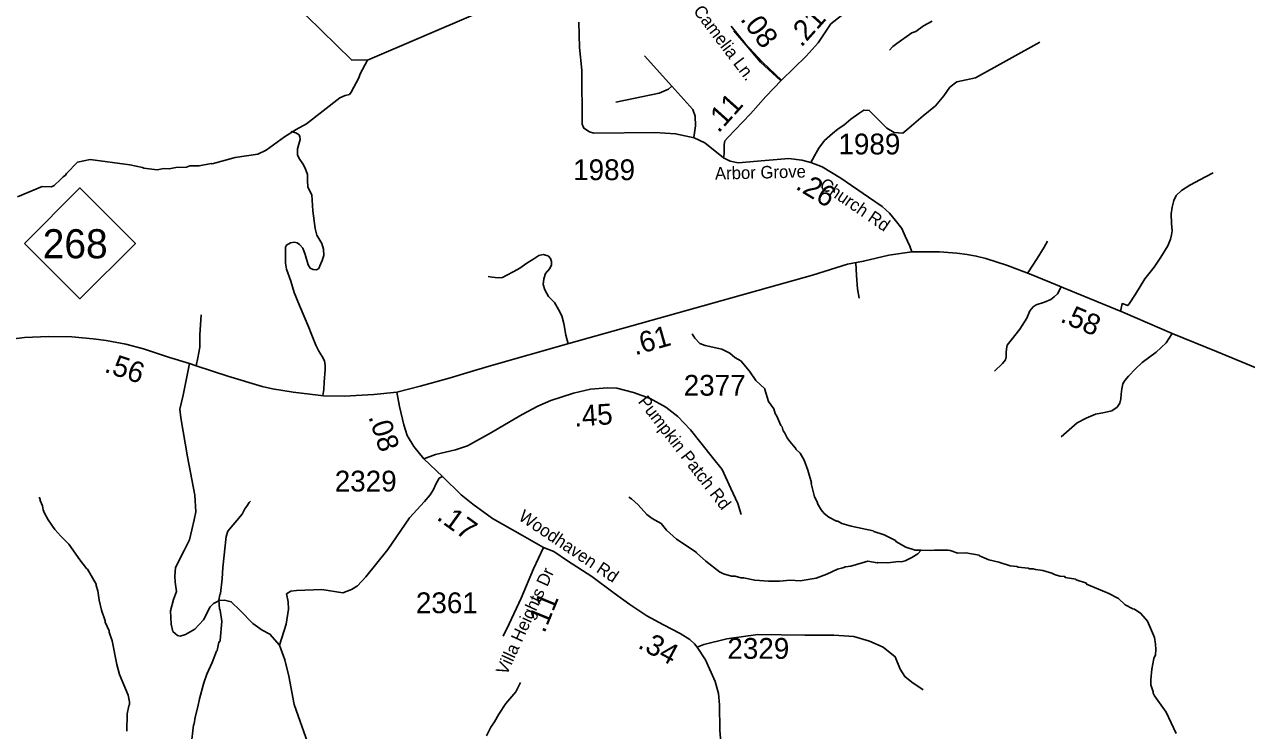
# Model space of a CAD drawing. Extents: x 1248224 to 1454986, y 825081 to 985870.
# Drawn here: x 1394113 to 1401454, y 899785 to 904029 of the extents above; entities that cross this region are included whole.
import ezdxf

# ---------------------------------------------------------------- set-up
doc = ezdxf.new("R2010")
doc.units = 0
for name, color, linetype in [('Exist Hydrographic Creek Single Shore', 7, 'Continuous'), ('Exist Hydrographic Misc Water Feature', 7, 'Continuous'), ('Exist Road Non-System Type 51', 7, 'Continuous'), ('Exist Road Primary NC Attributed', 7, 'Continuous'), ('Exist Road Primary NC Mileage Hundredths English Label', 7, 'Continuous'), ('Exist Road Primary NC Shield CELL', 7, 'Continuous'), ('Exist Road Primary NC Shield Number Label', 7, 'Continuous'), ('Exist Road Secondary Mileage Hundredths English Label', 7, 'Continuous'), ('Exist Road Secondary Type 51 Attributed', 7, 'Continuous'), ('Exist Road Secondary Type 51 Label', 7, 'Continuous'), ('Exist Road Secondary Type 51 Number Label', 7, 'Continuous')]:
    doc.layers.add(name, color=color, linetype=linetype)

msp = doc.modelspace()

# ---------------------------------------------------------------- linework, layer by layer
at = {"layer": 'Exist Hydrographic Creek Single Shore'}
msp.add_lwpolyline([(1399958.8, 905136.2), (1399778.5, 905138.4), (1399641.1, 905094.3), (1399470, 905071), (1399234.9, 904950), (1397685.5, 904397), (1396823.9, 904092.5), (1396173, 903813.4), (1396076.9, 903815.3), (1395806.9, 904080.2), (1395616.9, 904569.8), (1395480.8, 904871.3), (1395134.8, 905446.2), (1394987.9, 905606.7), (1394814.8, 905692.3), (1394499.9, 905800.4), (1394262.8, 906031.8), (1394047.8, 906502.2), (1393899.8, 907020.6), (1393818.8, 907114.1), (1393832.8, 907180.6)], dxfattribs=at)
at = {"layer": 'Exist Hydrographic Misc Water Feature'}
for points in [[(1399309.5, 903873.8), (1399329.9, 903895.3), (1399354.3, 903914.8), (1399443.7, 903978.8), (1399467.9, 903986.3), (1399514.6, 904021.1), (1399565.7, 904048.9)], [(1394071.7, 902992.2), (1394219.1, 903054.6), (1394275, 903053.4), (1394291.2, 903061), (1394330, 903096.1), (1394344.4, 903113.8), (1394358.6, 903123.5), (1394364.8, 903133.3), (1394432.3, 903201.8), (1394506.7, 903216.2), (1394746, 903184.9), (1394821.6, 903169.2), (1394829.5, 903165), (1394909.4, 903155.3), (1394949.5, 903162.5), (1394981.5, 903161.7), (1395021.6, 903168.8), (1395085.7, 903171.4), (1395105.9, 903179), (1395161.9, 903178.2), (1395234.2, 903192.1), (1395240.1, 903190.9), (1395378.9, 903228.9), (1395515.4, 903249.9), (1395564, 903272.8), (1395675.8, 903354.3), (1395744.3, 903396.7), (1395807.4, 903431.3), (1396006.8, 903586.8), (1396039.2, 903602.1), (1396065.3, 903607.5), (1396075.6, 903621.3), (1396121.4, 903708.2), (1396130.1, 903732), (1396173, 903813.4)], [(1398124.3, 902169), (1398139.7, 902142.6), (1398171, 902112), (1398202.7, 902099.3), (1398302.3, 902077.1), (1398349.7, 902052.1), (1398381.2, 902027.4), (1398416.8, 902006.6), (1398467.4, 901945.6), (1398506.6, 901887.9), (1398561.1, 901839.6), (1398560.1, 901834.7), (1398583.5, 901763.1), (1398614.5, 901718.4), (1398621.8, 901690.3), (1398633.5, 901674), (1398656.3, 901617.6), (1398664.1, 901609.4), (1398671.6, 901585.2), (1398679.5, 901577.1), (1398694.7, 901544.8), (1398710.2, 901522.5), (1398745.4, 901481.7), (1398749.2, 901473.7), (1398772.7, 901451.1), (1398795.8, 901410.6), (1398818.5, 901350.1), (1398840.8, 901273.7), (1398839.4, 901270.1), (1398859, 901189.4), (1398874.4, 901159), (1398878.1, 901145), (1398899.3, 901110.5), (1398916.9, 901090.1), (1398944.4, 901067.6), (1398991.9, 901042.5), (1398999.9, 901042.3), (1399023.5, 901029.8), (1399079.2, 901012.6), (1399210.7, 900985.7), (1399214.5, 900981.6), (1399278.1, 900960.2), (1399345.4, 900926.8), (1399348.1, 900921.2), (1399408.5, 900887.4), (1399464.1, 900868.2), (1399500.2, 900868.1)], [(1394202.5, 901188.1), (1394202.4, 901182.1), (1394208.2, 901176), (1394208.1, 901168), (1394221.3, 901135.7), (1394224.8, 901111.6), (1394232.4, 901091.5), (1394255.6, 901051), (1394296.3, 900994.1), (1394331.4, 900953.4), (1394380.3, 900904.3), (1394445.8, 900810), (1394485.2, 900758.1), (1394490.8, 900755.3), (1394543.2, 900664.9), (1394542.9, 900656.9), (1394554.3, 900624.7), (1394561.1, 900568.6), (1394575.8, 900508.3), (1394598.3, 900443.8), (1394598.2, 900435.9), (1394621.1, 900383.4), (1394620.9, 900375.4), (1394639.7, 900323), (1394668.1, 900181.4), (1394683.4, 900122.2), (1394736.6, 899997.1), (1394743.8, 899956.9), (1394743.5, 899940.9), (1394739.3, 899933), (1394730.3, 899885.2), (1394728, 899781.4)], [(1397742.9, 901188), (1397758.7, 901177.7), (1397799.9, 901140.8), (1397852.6, 901083.6), (1397884.1, 901058.9), (1397937.5, 901029.8), (1397970.6, 900989.1), (1398029.4, 900935.8), (1398147.8, 900857.3), (1398149.9, 900852.2), (1398206.5, 900802), (1398289.1, 900738.2), (1398312.9, 900725.7), (1398360.6, 900712.6), (1398382.5, 900712.2), (1398416.4, 900703.4), (1398432.4, 900703.1), (1398500.1, 900689.5), (1398582.3, 900683.2), (1398648, 900682.4), (1398712.2, 900689.3), (1398772, 900685.5), (1398868.4, 900701.4), (1398932.9, 900724), (1398997.6, 900754.5), (1399029.8, 900761.8), (1399045.9, 900769.5), (1399078, 900772.8), (1399178.7, 900802.5), (1399234.4, 900793.3), (1399239.3, 900795.2), (1399298.4, 900791.9), (1399362.6, 900800.5), (1399378.6, 900798.1), (1399402.8, 900805.6), (1399443.2, 900824.7), (1399479.6, 900845.9), (1399500.2, 900868.1)], [(1395470.1, 901164.1), (1395462, 901156.3), (1395449.4, 901132.7), (1395437.1, 901116.9), (1395420.4, 901085.3), (1395334.1, 900983.3), (1395325.4, 900951.5), (1395304.1, 900764.5), (1395299.9, 900695.8), (1395290.1, 900608.4), (1395285.9, 900600.5), (1395281.1, 900568.7), (1395284, 900516.7), (1395287.8, 900508.6), (1395298.4, 900440.4), (1395287.9, 900328.6), (1395285.8, 900318.7), (1395279.7, 900316.9), (1395270.6, 900265.1), (1395266.9, 900262.1), (1395240.9, 900193.8), (1395208.3, 900123.5), (1395190.3, 900071), (1395164.3, 899975.6), (1395155.2, 899927.9), (1395137.8, 899864.3), (1395133, 899824.4), (1395128.8, 899816.5), (1395114.2, 899696.9)], [(1399500.2, 900868.1), (1399556.1, 900866.2), (1399580.2, 900869.7), (1399660.1, 900869.9), (1399674.1, 900867.5), (1399719.8, 900850.6), (1399767.8, 900853.5), (1399847.5, 900839.7), (1399851, 900835.6), (1399906.9, 900810.5), (1399966.6, 900797.2), (1400034.1, 900775.7), (1400074, 900770.8), (1400081.9, 900766.6), (1400141.9, 900761.3), (1400149.8, 900757.1), (1400171.7, 900756.7), (1400185.7, 900752.4), (1400229.6, 900747.4), (1400285.2, 900730.1), (1400301, 900721.8), (1400332.8, 900713.1), (1400362.7, 900710.5), (1400364.7, 900704.4), (1400428.5, 900695.1), (1400431, 900691.4), (1400491.9, 900669.6), (1400493.8, 900664.4), (1400612.8, 900614.9)], [(1400612.8, 900614.9), (1400622.6, 900610.8), (1400685.9, 900577.4), (1400725.2, 900540.6), (1400770.6, 900515.6), (1400780.5, 900513.4), (1400820, 900488.5), (1400859, 900441.7), (1400900.9, 900344.8), (1400908, 900304.7), (1400909.3, 900272.7), (1400906.6, 900240.8), (1400898.1, 900217), (1400884.7, 900153.3), (1400879.4, 900089.5), (1400878.6, 900059.5), (1400893.7, 900017.2), (1400893.6, 900009.2), (1400901.2, 899993), (1400971.1, 899895.6), (1401032.3, 899766.3)], [(1397092.6, 900073), (1397065.4, 900017.7), (1397003.8, 899947), (1396962.5, 899884), (1396937.4, 899836.6), (1396914.7, 899805.1), (1396887.6, 899753.8)]]:
    msp.add_lwpolyline(points, dxfattribs=at)
at = {"layer": 'Exist Road Non-System Type 51'}
msp.add_line((1397838.3, 903840.4), (1398002.5, 903658.5), dxfattribs=at)
for points in [[(1398373.9, 903990), (1398448.2, 903903.9), (1398534.2, 903802.2), (1398655.3, 903692.7)], [(1400212, 903922.5), (1400211.7, 903922.3), (1399826, 903708), (1399714.7, 903683.5), (1399672.3, 903652.6), (1399635.7, 903600.5), (1399585.5, 903538.7), (1399512.2, 903478.9), (1399413.8, 903395.9), (1399388.8, 903374.6), (1399336.7, 903378.5), (1399294.2, 903405.5), (1399188.2, 903511.7), (1399155.4, 903513.6), (1399124.5, 903494.3), (1399077.5, 903458.9), (1399035.8, 903422.9), (1399001.1, 903401.6), (1398967.7, 903373.2), (1398919.5, 903331.5), (1398885.3, 903285.8), (1398868, 903256.9), (1398837.2, 903199.6)], [(1398002.5, 903658.5), (1397981, 903638.9), (1397926.3, 903615.4), (1397666.3, 903562.6)], [(1398002.5, 903658.5), (1398127.6, 903517.6), (1398141.3, 903478.5), (1398143.2, 903419.8), (1398133.5, 903349.4)], [(1395905.3, 901798.8), (1395910.9, 901835.2), (1395913.2, 901879.5), (1395918.9, 901955.6), (1395920, 901979.4), (1395915.5, 902007.8), (1395901.9, 902033.9), (1395880.3, 902065.7), (1395863.3, 902100.9), (1395836, 902171.3), (1395820.2, 902206.5), (1395764.5, 902338.9), (1395732.8, 902418.4), (1395713.5, 902485.4), (1395687.4, 902557.5), (1395680.6, 902593.8), (1395680.6, 902656.3), (1395681.7, 902690.4), (1395686.2, 902702.8), (1395710.1, 902716.5), (1395732.8, 902719.9), (1395750.9, 902715.3), (1395765.7, 902706.3), (1395786.1, 902683.5), (1395798.6, 902646.1), (1395817.9, 902584.7), (1395829.2, 902564.3), (1395847.4, 902555.2), (1395867.8, 902554.1), (1395880.3, 902562), (1395887.1, 902577.9), (1395900.7, 902609.7), (1395910.9, 902640.9), (1395908.7, 902677.3), (1395899.6, 902711.4), (1395870.1, 902761.3), (1395858.7, 902802.2), (1395845.1, 902907.8), (1395838.3, 903004.4), (1395815.6, 903050.9), (1395813.3, 903093), (1395812.2, 903126.5), (1395799.7, 903165.1), (1395785, 903190.1), (1395762.3, 903223), (1395753.2, 903245.7), (1395752.1, 903282), (1395769.1, 903337.7), (1395766.8, 903353.6), (1395762.3, 903365), (1395743, 903376.9), (1395713.5, 903386)], [(1400697.8, 902304.1), (1400706.2, 902350.7), (1400740.6, 902339.5), (1400749.5, 902349.1), (1400787.3, 902407.5), (1400844, 902500.4), (1400898.4, 902570.3), (1400939.7, 902629.9), (1400980.5, 902698.1), (1400998.2, 902738.2), (1401004.1, 902763.4), (1401007.6, 902787.5), (1401002.9, 902832.2), (1401002.3, 902891.2), (1401008.2, 902930.2), (1401016.5, 902971.5), (1401031.8, 903000.1), (1401063.7, 903029.9), (1401114.5, 903062), (1401208.4, 903111.9), (1401253.3, 903136)], [(1400141.1, 902535.9), (1400196.2, 902621.8), (1400238.1, 902689.9), (1400258.6, 902727.2)], [(1397378.6, 902110.1), (1397364.9, 902160.3), (1397352.7, 902230.4), (1397340.5, 902277.6), (1397320.7, 902315.7), (1397297.9, 902356.8), (1397261.4, 902393.4), (1397238.5, 902433), (1397229.4, 902465), (1397232.4, 902500), (1397243.1, 902532), (1397269, 902561.7), (1397278.1, 902583.1), (1397279.6, 902604.4), (1397272, 902622.7), (1397261.4, 902636.4), (1397250.7, 902640.9), (1397227.9, 902645.5), (1397203.5, 902639.4), (1397173.1, 902619.6), (1397130.4, 902593.7), (1397089.3, 902563.3), (1397052.8, 902543.4), (1397007.2, 902520.6), (1396984.3, 902508.4), (1396958.4, 902505.4), (1396923.4, 902509.9), (1396897.6, 902513)], [(1399108.1, 902595.2), (1399111.8, 902519.6), (1399117.4, 902440.3), (1399126.7, 902383.4)], [(1400341.5, 902451.2), (1400319, 902410.4), (1400298.9, 902390.9), (1400278.8, 902374.8), (1400241, 902358.8), (1400191.4, 902343.9), (1400172.5, 902331.3), (1400152.5, 902308.4), (1400134.7, 902263.7), (1400092.2, 902197.2), (1400039.7, 902131.3), (1400017.2, 902100.3), (1400011.3, 902079.7), (1400010.1, 902056.8), (1400010.1, 902031.5), (1400005.4, 902013.2), (1399988.9, 901990.3), (1399940.4, 901944.4)], [(1395144.7, 901977.7), (1395153.6, 902025.1), (1395165.5, 902089.2), (1395165.5, 902162.7), (1395175, 902283.8)], [(1401007.6, 902172), (1400971, 902115.8), (1400912, 902058.5), (1400828.1, 901996.6), (1400786.2, 901958.2), (1400744.8, 901914.6), (1400722.4, 901888.2), (1400711.7, 901868.8), (1400705.8, 901839), (1400701.1, 901806.9), (1400699.9, 901778.2), (1400694, 901753), (1400676.3, 901728.9), (1400645.6, 901707.1), (1400601.9, 901696.8), (1400546.4, 901686.5), (1400490.9, 901662.4), (1400436.5, 901634.9), (1400340.3, 901549.5)], [(1395644.2, 900297.4), (1395587.3, 900363.9), (1395539.9, 900387.6), (1395485.3, 900427.9), (1395409.4, 900506.2), (1395354.9, 900558.5), (1395314.6, 900567.9), (1395283.8, 900565.6), (1395248.2, 900549), (1395229.2, 900527.6), (1395188.9, 900449.3), (1395136.7, 900394.7), (1395079.8, 900361.5), (1395049, 900352), (1395032.4, 900356.8), (1395004, 900380.5), (1394994.5, 900423.2), (1394989.7, 900503.9), (1395008.7, 900572.7), (1395025.3, 900620.1), (1395018.2, 900677.1), (1395015.8, 900712.7), (1395020.6, 900764.9), (1395072.7, 900866.9), (1395103.6, 900931), (1395132, 901052), (1395141.5, 901099.5), (1395136.7, 901199.1), (1395092, 901430.3), (1395051.7, 901665.2), (1395046.9, 901717.4), (1395065.9, 901800.5), (1395103.8, 901990.3)], [(1396624.6, 901312), (1396603.8, 901300.9), (1396584.8, 901265.3), (1396570.6, 901234.5), (1396549.3, 901201.3), (1396516.1, 901160.9), (1396426, 901063.6), (1396295.6, 900873.8), (1396162.8, 900707.7), (1396113, 900655.5), (1396077.4, 900631.8), (1396025.2, 900612.8), (1395899.6, 900631.8), (1395747.8, 900627), (1395713, 900622.5), (1395686.9, 900605.9), (1395696.4, 900558.5), (1395698.7, 900513.4), (1395684.5, 900423.2), (1395644.2, 900297.4)], [(1395815.5, 899709.7), (1395732.9, 899941.3), (1395700.3, 900111.5), (1395677.8, 900209.2), (1395644.2, 900297.4)], [(1398154.2, 900286), (1398194.7, 900302.1), (1398333.2, 900335.7), (1398517.7, 900363), (1398800.9, 900358.8), (1398975, 900358.8), (1399094.5, 900350.4), (1399188.9, 900321), (1399270.7, 900285.3), (1399344.1, 900228.6), (1399373.5, 900153.1), (1399400.7, 900109), (1399442.7, 900075.4), (1399511.9, 900029.2)]]:
    msp.add_lwpolyline(points, dxfattribs=at)
at = {"layer": 'Exist Road Primary NC Attributed'}
for points in [[(1396348.9, 901819.5), (1396489, 901855.5), (1396665.2, 901903.1), (1396791.1, 901940.8), (1396904.9, 901974), (1397383.8, 902111.2), (1398846.1, 902522.7), (1399057.7, 902587.1), (1399154.1, 902605.1), (1399304.4, 902641.9), (1399444.3, 902662)], [(1399444.3, 902662), (1399610.3, 902661.4), (1399714.2, 902653.4), (1399776.3, 902645.9), (1399830.6, 902636.8), (1399888.5, 902623), (1400018.4, 902579.5), (1400160.7, 902525), (1400341.5, 902451.2), (1400354.4, 902445.9), (1400710.6, 902298.6), (1401007.6, 902172), (1401274, 902063.6), (1401574.6, 901938.1), (1401743.5, 901868.2), (1401766.9, 901858.1), (1401930.1, 901787.9), (1402122.7, 901707.7), (1402289.3, 901640.4)], [(1393427.1, 902029.8), (1393868, 902113.2), (1394017.6, 902135.8), (1394113.2, 902148), (1394257.5, 902153.2), (1394396.6, 902151.5), (1394526.3, 902139.4), (1394602.8, 902129), (1394721.1, 902106.4), (1394828.9, 902078.5), (1394978.5, 902028), (1395103.8, 901990.3), (1395144.7, 901977.7), (1395334.3, 901915.1), (1395541.2, 901852.4), (1395602.6, 901838.8), (1395727.3, 901817.6), (1395876.8, 901800.2), (1395910, 901795.7), (1396035.1, 901795), (1396210.7, 901803.7), (1396348.9, 901819.5)]]:
    msp.add_lwpolyline(points, dxfattribs=at)
at = {"layer": 'Exist Road Primary NC Shield CELL'}
msp.add_lwpolyline([(1394113.2, 902712.8), (1394446.2, 903045.8), (1394779.2, 902712.8), (1394446.2, 902379.8)], close=True, dxfattribs=at)
at = {"layer": 'Exist Road Secondary Type 51 Attributed'}
for points in [[(1398661.1, 903694.7), (1398809.5, 903838.6), (1398880.9, 903918.3), (1398957.7, 904031.8), (1399020.3, 904083.4), (1399131.3, 904145.3), (1399258.9, 904209.5), (1399332.7, 904247.9), (1399431.9, 904316.6), (1399492.2, 904371.7)], [(1398312.8, 903227.1), (1398200, 903318.2), (1398136.2, 903348), (1398024, 903372.1), (1397898.8, 903379), (1397532.6, 903375.5), (1397506.6, 903382.4), (1397473.5, 903405.4), (1397464.1, 903429.4), (1397461.7, 903753.8), (1397447.6, 903890.2), (1397443.4, 904043.3)], [(1398357.6, 904017.7), (1398442.2, 903914.1), (1398546.8, 903801.7), (1398661.1, 903694.7)], [(1398312.8, 903227.1), (1398316.9, 903250.6), (1398316.9, 903307.9), (1398320.4, 903329.7), (1398339.3, 903351.5), (1398383, 903395), (1398474, 903492.5), (1398565.5, 903596.2), (1398661.1, 903694.7)], [(1399444.3, 902662), (1399432.5, 902696.4), (1399403, 902756), (1399384.1, 902801.8), (1399346.3, 902850), (1399309.7, 902894.7), (1399266, 902934.8), (1399183.3, 902989.8), (1399017.9, 903105.6), (1398905.7, 903173.2), (1398837.2, 903199.6), (1398782.9, 903213.3), (1398704.9, 903222.5), (1398562, 903211.1), (1398400.2, 903197.3), (1398351.7, 903206.5), (1398312.8, 903227.1)], [(1396511.4, 901418.6), (1396582.1, 901443.8), (1396702.1, 901471.7), (1396773.4, 901496.1), (1396917.7, 901576.1), (1397030.7, 901642.3), (1397102, 901684), (1397195.9, 901734.5), (1397274.2, 901767.6), (1397411.5, 901812.8), (1397514.1, 901837.2), (1397615, 901844.1), (1397672.4, 901842.4), (1397771.5, 901816.3), (1397871.4, 901779.9), (1397965.3, 901729.4), (1398038.3, 901672), (1398113.1, 901591.9), (1398245.3, 901426.6), (1398304.4, 901353.5), (1398356.5, 901240.3), (1398398.1, 901148.5), (1398419, 901082.4)], [(1396348.9, 901819.5), (1396365.4, 901731.9), (1396391.4, 901622.3), (1396412.3, 901557.9), (1396452.3, 901491.7), (1396511.4, 901418.6)], [(1396511.4, 901418.6), (1396624.6, 901312), (1396735.9, 901200.6), (1396805.5, 901144.9), (1396923.7, 901059.6), (1397104.6, 900956.9), (1397231.5, 900885.5)], [(1397231.5, 900885.5), (1397170.7, 900757.2), (1397097.6, 900579.6), (1397024.7, 900425.5), (1396988.1, 900352.4)], [(1397231.5, 900885.5), (1397292.5, 900861.5), (1397374.2, 900805.8), (1397520.3, 900710), (1397655.9, 900610.8), (1397749.8, 900543), (1397850.7, 900473.3), (1397951.5, 900421.1), (1398052.4, 900367.2), (1398110.7, 900331.2), (1398138.6, 900305.1), (1398154.2, 900286), (1398204.6, 900209.4), (1398262, 900078.9), (1398282.9, 900007.5), (1398288.1, 899939.6), (1398289.8, 899787.4), (1398300.2, 899665.6), (1398308.2, 899618.8)]]:
    msp.add_lwpolyline(points, dxfattribs=at)

# ---------------------------------------------------------------- texts
at = {"layer": 'Exist Road Primary NC Mileage Hundredths English Label'}
for s, rotation, p in [('.58', 336.90776, (1400329.2, 902244.4)), ('.61', 15.84131, (1397781.4, 902039.5)), ('.56', 341.35048, (1394587, 901942.3))]:
    msp.add_text(s, height=125, rotation=rotation, dxfattribs=at).set_placement(p)
at = {"layer": 'Exist Road Primary NC Shield Number Label'}
msp.add_text('268', height=175, dxfattribs=at).set_placement((1394222.4, 902623.1))
at = {"layer": 'Exist Road Secondary Mileage Hundredths English Label'}
for s, rotation, p in [('.21', 48.10744, (1398779.7, 903887.8)), ('.08', 307.28443, (1398408.8, 904059.6)), ('.11', 48.10744, (1398282.2, 903371.9)), ('.26', 328.92256, (1398739.1, 903044.2)), ('.45', 3.94864, (1397418.1, 901610.6)), ('.08', 287.95504, (1396178.2, 901671.1)), ('.17', 324.20051, (1396583.5, 901057.1)), ('.11', 67.63715, (1397236, 900365.5)), ('.34', 331.85571, (1397791.7, 900284.8))]:
    msp.add_text(s, height=125, rotation=rotation, dxfattribs=at).set_placement(p)
at = {"layer": 'Exist Road Secondary Type 51 Label'}
for s, rotation, p in [('Camelia Ln.', 307.1987, (1398127.3, 904109.3)), ('Arbor Grove ', 1.35808, (1398261.8, 903096)), ('Church Rd', 325.64811, (1398883.2, 903050.7)), ('Pumpkin Patch Rd', 307.73762, (1397795.1, 901761)), ('Woodhaven Rd', 326.18489, (1397074.9, 901054.8)), ('Villa Heights Dr', 65.40551, (1397009.5, 900112.8))]:
    msp.add_text(s, height=75, rotation=rotation, dxfattribs=at).set_placement(p)
at = {"layer": 'Exist Road Secondary Type 51 Number Label'}
for s, p in [('1989', (1399002.8, 903247.6)), ('1989', (1397409, 903092.9)), ('2377', (1398073.4, 901797.5)), ('2329', (1395977, 901221.5)), ('2361', (1396464.4, 900490.1)), ('2329', (1398335.6, 900216))]:
    msp.add_text(s, height=125, dxfattribs=at).set_placement(p)

doc.saveas('drawing.dxf')
